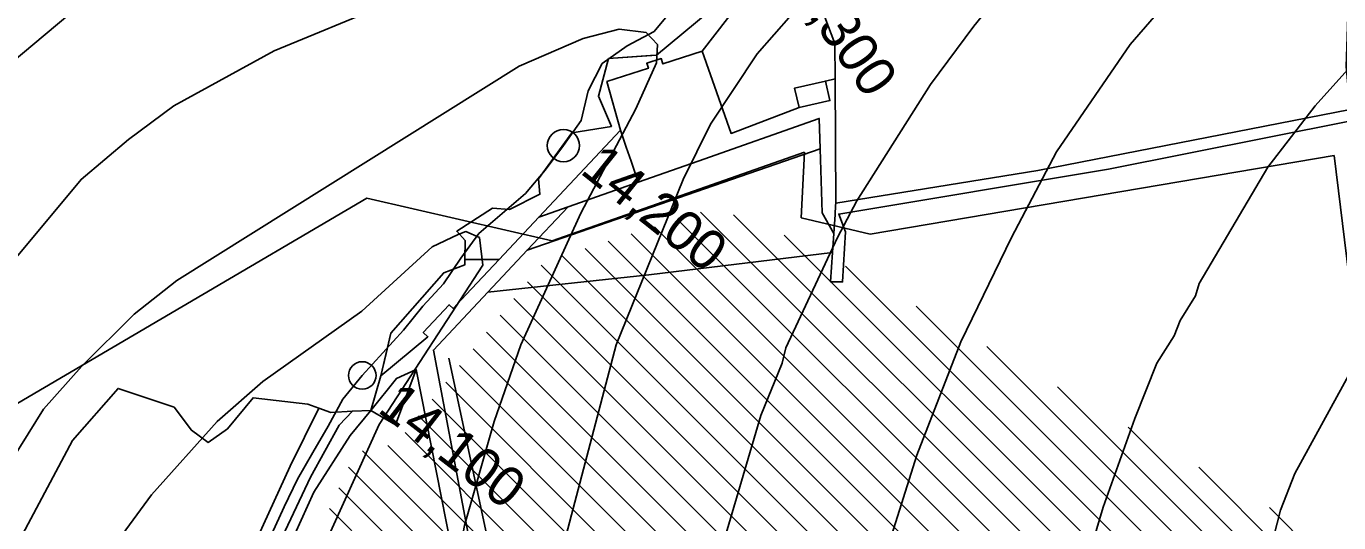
# Model space of a CAD drawing. Extents: x -510989 to -501240, y -1184665 to -1176089.
# Drawn here: x -510063.8 to -509635.8, y -1177096.1 to -1176934 of the extents above; entities that cross this region are included whole.
import ezdxf

# ---------------------------------------------------------------- set-up
doc = ezdxf.new("R2010")
doc.units = 0
for name, color, linetype in [('lesni_pozemek', 7, 'Continuous'), ('NAVRH_interakcni_prvky', 7, 'Continuous'), ('orna_puda', 7, 'Continuous'), ('ostatni_plocha_x_neplodna_puda', 7, 'Continuous'), ('ostatni_plocha_x_ostatni_komunikace', 7, 'Continuous'), ('popis', 7, 'Continuous'), ('STAV_erozne_ohrozene_plochy', 7, 'Continuous'), ('STAV_systematicke_odvodneni', 7, 'Continuous'), ('trasovani_toku', 7, 'Continuous'), ('vrstevnice_01', 7, 'Continuous'), ('vrstevnice_02', 7, 'Continuous'), ('vrstevnice_03', 7, 'Continuous'), ('zahrada', 7, 'Continuous'), ('zastavena_plocha_a_nadvori', 7, 'Continuous')]:
    doc.layers.add(name, color=color, linetype=linetype)

msp = doc.modelspace()

# ---------------------------------------------------------------- linework, layer by layer
at = {"layer": 'lesni_pozemek'}
msp.add_lwpolyline([(-509679.23, -1176818.18), (-509663.79, -1176834.93), (-509648.83, -1176861.01), (-509630.94, -1176872.43), (-509631.88, -1176901.37), (-509632.52, -1176920.96), (-509633.38, -1176947.19), (-509632.07, -1176961.15), (-509733.95, -1176981.07), (-509799.84, -1176991.79), (-509800.08, -1176951.18), (-509800.15, -1176939.62), (-509813.73, -1176903.76), (-509793.84, -1176894.76), (-509777.18, -1176875.21), (-509716.06, -1176838.94)], close=True, dxfattribs=at)
at = {"layer": 'NAVRH_interakcni_prvky'}
msp.add_line((-509925.95, -1177042.33), (-509894.13, -1177191.59), dxfattribs=at)
at = {"layer": 'orna_puda'}
for points in [[(-509903.04, -1177450.59), (-509898.13, -1177257.43), (-509899.68, -1177205.75), (-509931, -1177039.68), (-509913.25, -1177020.79), (-509860.8, -1177015.1), (-509800.88, -1177007.84), (-509801.51, -1177017.43), (-509797.62, -1177017.43), (-509796.67, -1177001.1), (-509798.86, -1176995.29), (-509710.87, -1176980.6), (-509632.88, -1176965.1)], [(-510071.74, -1177384.51), (-510072, -1177373.55), (-510069.84, -1177344.42), (-510069.64, -1177341.76), (-510058.1, -1177290.28), (-510033.05, -1177225.78), (-510005.07, -1177163.76), (-509970.05, -1177086.08), (-509958.17, -1177067.6), (-509951.38, -1177059.39), (-509943.37, -1177064.1), (-509936.63, -1177046.06), (-509903.75, -1177213.03), (-509901.23, -1177252.51), (-509903.08, -1177271.99), (-509906.47, -1177405.26)]]:
    msp.add_lwpolyline(points, dxfattribs=at)
for points in [[(-509805.2, -1176964.07), (-509804.91, -1176974.03), (-509900.41, -1177007.12), (-509887.05, -1176992.91), (-509864.29, -1176984.89), (-509844.75, -1176978.01)], [(-509804.91, -1176974.03), (-509804.31, -1176994.96), (-509800.48, -1177001.68), (-509800.88, -1177007.84), (-509860.8, -1177015.1), (-509913.25, -1177020.79), (-509900.41, -1177007.12)], [(-509989.85, -1177055.25), (-509972.01, -1177057.31), (-509968.41, -1177058.61), (-509977.72, -1177077.6), (-509996.86, -1177119.51), (-510039.68, -1177209.36), (-510040.97, -1177206.36), (-510049.52, -1177206.8), (-510078.81, -1177198.53), (-510084.44, -1177198.43), (-510082.53, -1177182.28), (-510111.76, -1177171.89), (-510089.28, -1177099.99), (-510065, -1177099.88), (-510048.71, -1177069.18), (-510033.84, -1177052.2), (-510015.57, -1177058.38), (-510009.93, -1177065.89), (-510004.43, -1177069.86), (-509998.12, -1177065.4)]]:
    msp.add_lwpolyline(points, close=True, dxfattribs=at)
at = {"layer": 'ostatni_plocha_x_neplodna_puda'}
msp.add_lwpolyline([(-509813.73, -1176903.76), (-509843.38, -1176942.19), (-509856.2, -1176946.31), (-509856.76, -1176944.56), (-509861.44, -1176946.06), (-509860.92, -1176947.7), (-509874.43, -1176952.05), (-509869.98, -1176967.9), (-509896.61, -1176996.28), (-509909.63, -1177010.16), (-509920.77, -1177010.16), (-509920.62, -1177003.99), (-509923.42, -1177000.89), (-509911.72, -1176993.35), (-509906.18, -1176993.81), (-509896.28, -1176988.84), (-509896.8, -1176983.78), (-509885.89, -1176968.75), (-509872.98, -1176966.72), (-509877.21, -1176956.79), (-509873.9, -1176944.58), (-509860.27, -1176943.57), (-509858.3, -1176943.42), (-509836.6, -1176925.37)], dxfattribs=at)
for points in [[(-509920.77, -1177010.16), (-509909.63, -1177010.16), (-509920.33, -1177021.56), (-509924.6, -1177026.12), (-509925.89, -1177024.91), (-509934.35, -1177033.92), (-509932.81, -1177035.37), (-509948.16, -1177048.06), (-509946.45, -1177040.86), (-509944.87, -1177034.15), (-509927.63, -1177014.48), (-509920.81, -1177011.93)], [(-509936.63, -1177046.06), (-509943.37, -1177064.1), (-509951.38, -1177059.39), (-509943.1, -1177048.97)]]:
    msp.add_lwpolyline(points, close=True, dxfattribs=at)
at = {"layer": 'ostatni_plocha_x_ostatni_komunikace'}
for points in [[(-509632.07, -1176961.15), (-509631.61, -1176966.04), (-509632.88, -1176965.1), (-509710.87, -1176980.6), (-509798.86, -1176995.29), (-509796.67, -1177001.1), (-509797.62, -1177017.43), (-509801.51, -1177017.43), (-509800.88, -1177007.84), (-509800.48, -1177001.68), (-509800.08, -1176995.49), (-509799.89, -1176992.55), (-509799.84, -1176991.79), (-509733.95, -1176981.07)], [(-509869.98, -1176967.9), (-509868.12, -1176973.44), (-509866.58, -1176978.04), (-509864.29, -1176984.89), (-509887.05, -1176992.91), (-509896.61, -1176996.28)]]:
    msp.add_lwpolyline(points, close=True, dxfattribs=at)
for points in [[(-509906.47, -1177405.26), (-509903.08, -1177271.99), (-509901.23, -1177252.51), (-509903.75, -1177213.03), (-509936.63, -1177046.06), (-509943.1, -1177048.97), (-509951.38, -1177059.39), (-509948.16, -1177048.06), (-509932.81, -1177035.37), (-509934.35, -1177033.92), (-509925.89, -1177024.91), (-509924.6, -1177026.12), (-509920.33, -1177021.56), (-509909.63, -1177010.16), (-509896.61, -1176996.28), (-509887.05, -1176992.91), (-509900.41, -1177007.12), (-509913.25, -1177020.79), (-509931, -1177039.68), (-509899.68, -1177205.75), (-509898.13, -1177257.43), (-509903.04, -1177450.59)], [(-510125.71, -1177419.39), (-510083.15, -1177353.98), (-510070.28, -1177289.5), (-510069.13, -1177283.78), (-510039.68, -1177209.36), (-509996.86, -1177119.51), (-509977.72, -1177077.6), (-509968.41, -1177058.61), (-509964.5, -1177060.02), (-509957.41, -1177059.6), (-509961.74, -1177064.23), (-509971.06, -1177081.16), (-510031.76, -1177209.78), (-510061.6, -1177287.12), (-510073.88, -1177343.31), (-510082.36, -1177368.53), (-510128.78, -1177432.41)], [(-510128.78, -1177432.41), (-510082.36, -1177368.53), (-510073.88, -1177343.31), (-510061.6, -1177287.12), (-510031.76, -1177209.78), (-509971.06, -1177081.16), (-509961.74, -1177064.23), (-509957.41, -1177059.6), (-509951.38, -1177059.39), (-509958.17, -1177067.6), (-509970.05, -1177086.08), (-510005.07, -1177163.76), (-510033.05, -1177225.78), (-510058.1, -1177290.28), (-510069.64, -1177341.76), (-510069.84, -1177344.42), (-510079.88, -1177369.48), (-510123.01, -1177433.04)]]:
    msp.add_lwpolyline(points, dxfattribs=at)
at = {"layer": 'popis'}
msp.add_lwpolyline([(-510065, -1177099.88), (-510056.86, -1177084.53), (-510048.71, -1177069.18), (-510033.84, -1177052.2), (-510015.57, -1177058.38), (-510009.93, -1177065.89), (-510004.43, -1177069.86), (-509998.12, -1177065.4), (-509989.85, -1177055.25), (-509972.01, -1177057.31), (-509968.41, -1177058.61), (-509964.5, -1177060.02), (-509957.41, -1177059.6), (-509951.38, -1177059.39), (-509948.16, -1177048.06), (-509944.87, -1177034.15), (-509927.63, -1177014.48), (-509920.81, -1177011.93), (-509920.62, -1177003.99), (-509923.42, -1177000.89), (-509911.72, -1176993.35), (-509906.18, -1176993.81), (-509896.28, -1176988.84), (-509896.8, -1176983.78), (-509885.89, -1176968.75), (-509872.98, -1176966.72), (-509877.21, -1176956.79), (-509873.9, -1176944.58), (-509858.3, -1176943.42), (-509836.6, -1176925.37)], dxfattribs=at)
at = {"layer": 'STAV_erozne_ohrozene_plochy'}
for p, q in [((-509843.94, -1176994.67), (-509675.15, -1177163.46)), ((-509833.14, -1176995.57), (-509670.32, -1177158.39)), ((-509858.98, -1176999.43), (-509684.81, -1177173.6)), ((-509851.46, -1176997.05), (-509679.98, -1177168.53)), ((-509874.02, -1177004.19), (-509694.47, -1177183.74)), ((-509866.5, -1177001.81), (-509689.64, -1177178.67)), ((-509816.65, -1177002.16), (-509665.48, -1177153.33)), ((-509889.06, -1177008.95), (-509704.86, -1177193.14)), ((-509881.54, -1177006.57), (-509699.3, -1177188.81)), ((-509895.94, -1177011.96), (-509710.42, -1177197.48)), ((-509796.64, -1177012.27), (-509660.65, -1177148.26)), ((-509900.38, -1177017.43), (-509715.99, -1177201.82)), ((-509904.81, -1177022.89), (-509721.55, -1177206.16)), ((-509773.6, -1177025.41), (-509655.82, -1177143.19)), ((-509909.25, -1177028.36), (-509727.11, -1177210.49)), ((-509913.68, -1177033.82), (-509732.67, -1177214.83)), ((-509918.11, -1177039.29), (-509738.23, -1177219.17)), ((-509750.57, -1177038.54), (-509650.99, -1177138.12)), ((-509922.55, -1177044.76), (-509743.79, -1177223.51)), ((-509926.98, -1177050.22), (-509749.36, -1177227.85)), ((-509727.53, -1177051.68), (-509646.16, -1177133.05)), ((-509931.41, -1177055.69), (-509754.92, -1177232.18)), ((-509935.85, -1177061.15), (-509760.48, -1177236.52)), ((-509704.49, -1177064.82), (-509641.28, -1177128.03)), ((-509940.28, -1177066.62), (-509766.04, -1177240.86)), ((-509954.11, -1177072.59), (-509777.16, -1177249.54)), ((-509945.94, -1177070.86), (-509771.6, -1177245.2)), ((-509958.72, -1177077.88), (-509782.72, -1177253.87)), ((-509681.46, -1177077.95), (-509636.28, -1177123.13)), ((-509961.84, -1177084.66), (-509788.29, -1177258.21)), ((-509964.96, -1177091.44), (-509793.85, -1177262.55)), ((-509658.42, -1177091.09), (-509631.28, -1177118.24))]:
    msp.add_line(p, q, dxfattribs=at)
at = {"layer": 'STAV_systematicke_odvodneni'}
for p, q in [((-509810.02, -1176975.14), (-509892.34, -1177004.02)), ((-509811.09, -1176996.53), (-509810.02, -1176975.14)), ((-509637.37, -1176976.21), (-509788.64, -1177001.88)), ((-509627.75, -1177054.28), (-509637.37, -1176976.21)), ((-509952.74, -1176990.11), (-510129.13, -1177093.85)), ((-509892.34, -1177004.02), (-509952.74, -1176990.11)), ((-509788.64, -1177001.88), (-509811.09, -1176996.53))]:
    msp.add_line(p, q, dxfattribs=at)
at = {"layer": 'trasovani_toku'}
for p, q in [((-509859.02, -1176935.7), (-509852.65, -1176928)), ((-509867.87, -1176940.36), (-509859.02, -1176935.7)), ((-509876.03, -1176946.13), (-509867.87, -1176940.36)), ((-509880.56, -1176955.05), (-509876.03, -1176946.13)), ((-509882.9, -1176964.77), (-509880.56, -1176955.05)), ((-509888.63, -1176972.97), (-509882.9, -1176964.77)), ((-509894.59, -1176981), (-509888.63, -1176972.97)), ((-509901.04, -1176988.64), (-509894.59, -1176981)), ((-509908.62, -1176995.16), (-509901.04, -1176988.64)), ((-509916.18, -1177001.7), (-509908.62, -1176995.16)), ((-509922.13, -1177009.74), (-509916.18, -1177001.7)), ((-509927.73, -1177018.03), (-509922.13, -1177009.74)), ((-509934.46, -1177025.42), (-509927.73, -1177018.03)), ((-509940.79, -1177033.17), (-509934.46, -1177025.42)), ((-509947.5, -1177040.58), (-509940.79, -1177033.17)), ((-509954.22, -1177047.99), (-509947.5, -1177040.58)), ((-509960.56, -1177055.72), (-509954.22, -1177047.99)), ((-509965.29, -1177064.53), (-509960.56, -1177055.72)), ((-509970.37, -1177073.14), (-509965.29, -1177064.53)), ((-509975.32, -1177081.83), (-509970.37, -1177073.14)), ((-509979.69, -1177090.83), (-509975.32, -1177081.83)), ((-509983.84, -1177099.93), (-509979.69, -1177090.83))]:
    msp.add_line(p, q, dxfattribs=at)
for centre, radius in [((-509888.63, -1176972.97), 5.25), ((-509954.22, -1177047.99), 4.5)]:
    msp.add_circle(centre, radius, dxfattribs=at)
at = {"layer": 'vrstevnice_01'}
for points in [[(-509788.5, -1177122), (-509773.41, -1177074), (-509759, -1177037), (-509742.5, -1177003), (-509727.91, -1176975), (-509703.81, -1176940), (-509683.19, -1176916), (-509668.09, -1176901), (-509640.31, -1176877), (-509614.59, -1176858)], [(-509508, -1176911), (-509533.19, -1176928), (-509557.41, -1176948), (-509598, -1176993), (-509618.41, -1177022), (-509650.09, -1177080), (-509654.81, -1177092), (-509660.5, -1177114), (-509662.81, -1177134)], [(-509946.5, -1176927), (-509982.91, -1176942), (-510015.69, -1176960), (-510030.41, -1176971), (-510045.91, -1176984), (-510067.5, -1177010), (-510076, -1177023), (-510086.09, -1177042), (-510108.19, -1177094)], [(-509891.09, -1177113), (-509871.41, -1177038), (-509849.59, -1176984), (-509840.69, -1176966), (-509825.41, -1176943), (-509808.81, -1176924)], [(-510032.5, -1177100), (-510023, -1177087), (-510001.59, -1177063), (-509986.69, -1177050), (-509954.41, -1177027), (-509931.41, -1177006), (-509922.91, -1177002), (-509920.41, -1177001), (-509916, -1177003), (-509914.91, -1177012), (-509948.69, -1177064), (-509967.69, -1177106)]]:
    msp.add_lwpolyline(points, dxfattribs=at)
at = {"layer": 'vrstevnice_02'}
for points in [[(-509693.19, -1176858), (-509754.81, -1176934), (-509768.91, -1176953), (-509792.91, -1176991), (-509799.31, -1177003), (-509816.09, -1177039), (-509817.31, -1177044), (-509824.31, -1177061), (-509841, -1177118)], [(-509923.41, -1177110), (-509920.91, -1177097), (-509911.19, -1177063), (-509902.5, -1177038), (-509882.91, -1176995), (-509865, -1176961), (-509858.31, -1176946), (-509858, -1176940), (-509861.69, -1176936), (-509870.5, -1176935), (-509882.19, -1176938), (-509903.09, -1176947), (-510014.69, -1177017), (-510028.59, -1177028), (-510045.69, -1177045), (-510058.19, -1177059), (-510073.81, -1177084), (-510079.81, -1177096)], [(-509631.91, -1176947), (-509643.5, -1176960), (-509658.91, -1176980), (-509681.31, -1177018), (-509682.5, -1177022), (-509687.5, -1177030), (-509689.5, -1177035), (-509695.19, -1177044), (-509702.31, -1177062), (-509712.69, -1177091), (-509723.59, -1177128)]]:
    msp.add_lwpolyline(points, dxfattribs=at)
at = {"layer": 'vrstevnice_03'}
msp.add_lwpolyline([(-510143.81, -1177090), (-510140.41, -1177063), (-510133.19, -1177035), (-510123.5, -1177012), (-510117.41, -1177000), (-510117.19, -1176999), (-510106.41, -1176983), (-510092.59, -1176966), (-510049.59, -1176930), (-510037.31, -1176917), (-510020, -1176895), (-510011.41, -1176878), (-510010.09, -1176872), (-510009.81, -1176856), (-510010.5, -1176850), (-510012.31, -1176845), (-510017.5, -1176838), (-510040.19, -1176821), (-510064, -1176816), (-510085.19, -1176815), (-510117.19, -1176814), (-510183.31, -1176825), (-510214.41, -1176837)], dxfattribs=at)
at = {"layer": 'zahrada'}
msp.add_lwpolyline([(-509813.73, -1176903.76), (-509800.15, -1176939.62), (-509800.08, -1176951.18), (-509803.22, -1176951.89), (-509813.26, -1176954.18), (-509811.81, -1176960.57), (-509833.97, -1176968.98), (-509843.38, -1176942.19)], close=True, dxfattribs=at)
at = {"layer": 'zastavena_plocha_a_nadvori'}
for points in [[(-509856.76, -1176944.56), (-509856.2, -1176946.31), (-509843.38, -1176942.19), (-509833.97, -1176968.98), (-509811.81, -1176960.57), (-509801.76, -1176958.29), (-509803.22, -1176951.89), (-509800.08, -1176951.18), (-509799.84, -1176991.79), (-509799.89, -1176992.55), (-509800.08, -1176995.49), (-509800.48, -1177001.68), (-509804.31, -1176994.96), (-509804.91, -1176974.03), (-509805.2, -1176964.07), (-509844.75, -1176978.01), (-509864.29, -1176984.89), (-509866.58, -1176978.04), (-509868.12, -1176973.44), (-509869.98, -1176967.9), (-509874.43, -1176952.05), (-509860.92, -1176947.7), (-509861.44, -1176946.06)], [(-509813.26, -1176954.18), (-509803.22, -1176951.89), (-509801.76, -1176958.29), (-509811.81, -1176960.57)]]:
    msp.add_lwpolyline(points, close=True, dxfattribs=at)

# ---------------------------------------------------------------- texts
at = {"layer": 'trasovani_toku'}
for s, rotation, p in [('14,300', 304.9807, (-509820.09, -1176914.54)), ('14,200', 321.4299, (-509883.6, -1176981.71)), ('14,100', 322.2724, (-509949.65, -1177059.63))]:
    msp.add_text(s, height=13, rotation=rotation, dxfattribs=at).set_placement(p)

doc.saveas('drawing.dxf')
